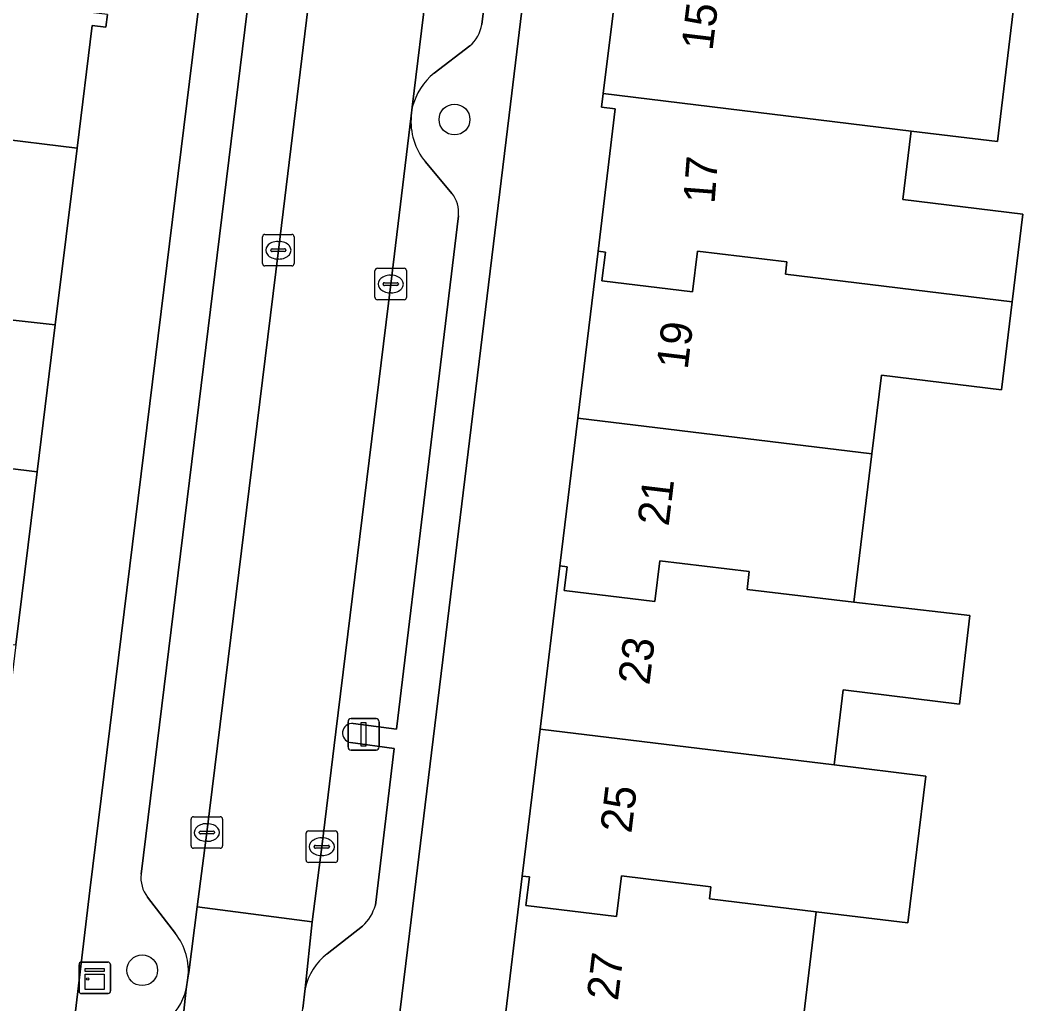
# Model space of a CAD drawing. Extents: x 158086 to 159499, y 382904 to 383981.
# Drawn here: x 158309.79 to 158341.65, y 383333 to 383364.24 of the extents above; entities that cross this region are included whole.
import ezdxf

# ---------------------------------------------------------------- set-up
doc = ezdxf.new("R2010")
doc.units = 0
for name, color, linetype in [('IMGEO_Boom', 7, 'Continuous'), ('IMGEO_Erf', 7, 'Continuous'), ('IMGEO_Kast', 7, 'Continuous'), ('IMGEO_Kolk', 7, 'Continuous'), ('IMGEO_Lichtmast', 7, 'Continuous'), ('IMGEO_Pand', 7, 'Continuous'), ('IMGEO_Pand_nummerreeks', 7, 'Continuous'), ('IMGEO_Parkeervlak_open', 7, 'Continuous'), ('IMGEO_Rijbaan_lokaal_open', 7, 'Continuous'), ('IMGEO_Voetpad_open', 7, 'Continuous')]:
    doc.layers.add(name, color=color, linetype=linetype)

msp = doc.modelspace()

# ---------------------------------------------------------------- linework, layer by layer
at = {"layer": 'IMGEO_Boom'}
for centre in [(158323.591, 383361.078), (158313.671, 383334.068)]:
    msp.add_circle(centre, 0.489, dxfattribs=at)
at = {"layer": 'IMGEO_Erf'}
for points in [[(158327.506, 383351.596), (158328.149, 383356.894), (158328.698, 383361.418), (158328.261, 383361.472), (158328.314, 383361.9), (158328.923, 383366.846), (158329.523, 383371.719), (158329.96, 383371.665), (158329.974, 383371.777), (158330.563, 383376.62), (158331.161, 383381.535), (158331.624, 383385.347), (158331.676, 383385.771), (158329.715, 383388.275), (158329.339, 383388.045), (158326.471, 383392.206), (158323.49, 383396.531), (158322.724, 383396.019), (158322.475, 383395.832)], [(158327.974, 383383.09), (158325.326, 383361.214), (158322.163, 383335.236), (158319.275, 383311.616), (158318.267, 383303.291)], [(158312.566, 383364.413), (158312.516, 383364.007), (158312.079, 383364.061), (158311.6, 383360.171), (158310.909, 383354.558), (158310.335, 383349.894), (158309.659, 383344.401), (158309.119, 383340.015), (158308.43, 383334.426), (158307.897, 383330.09), (158307.266, 383324.969), (158306.696, 383320.335), (158306.271, 383316.881), (158306.003, 383314.709), (158306.44, 383314.658), (158305.882, 383310.137), (158305.185, 383304.485), (158308.137, 383304.132), (158309.154, 383312.647), (158312.006, 383336.596), (158317.256, 383379.22)], [(158341.437, 383365.324), (158340.834, 383360.376), (158338.099, 383360.709), (158338.09, 383360.638), (158337.962, 383359.587), (158337.834, 383358.537), (158341.647, 383358.073), (158341.308, 383355.294), (158340.968, 383352.494), (158337.156, 383352.958), (158336.852, 383350.459), (158336.279, 383345.757), (158339.956, 383345.328), (158339.628, 383342.519), (158335.94, 383342.967), (158335.65, 383340.588), (158338.558, 383340.234), (158337.99, 383335.568), (158335.083, 383335.922), (158334.451, 383330.729)], [(158319.936, 383302.071), (158321.051, 383301.936), (158321.72, 383307.513), (158322.277, 383312.152), (158322.714, 383312.099), (158323.313, 383317.036), (158323.917, 383322.017), (158324.506, 383326.874), (158325.112, 383331.865), (158325.742, 383337.058), (158326.308, 383341.725), (158326.937, 383346.903), (158327.506, 383351.596)]]:
    msp.add_lwpolyline(points, dxfattribs=at)
at = {"layer": 'IMGEO_Kast'}
for p, q in [((158311.663, 383333.403), (158311.663, 383334.244)), ((158311.663, 383334.244), (158311.663, 383333.403)), ((158311.738, 383334.328), (158312.579, 383334.328)), ((158312.579, 383334.328), (158311.738, 383334.328)), ((158312.663, 383334.253), (158312.663, 383333.412)), ((158312.663, 383333.412), (158312.663, 383334.253)), ((158312.588, 383333.328), (158311.747, 383333.328)), ((158311.747, 383333.328), (158312.588, 383333.328))]:
    msp.add_line(p, q, dxfattribs=at)
for points in [[(158311.858, 383334.118), (158312.458, 383334.118), (158312.458, 383334.033), (158311.858, 383334.033), (158311.858, 383334.118)], [(158311.858, 383333.943), (158312.458, 383333.943), (158312.458, 383333.454), (158311.858, 383333.454), (158311.858, 383333.943)]]:
    msp.add_lwpolyline(points, dxfattribs=at)
msp.add_circle((158311.942, 383333.792), 0.0377, dxfattribs=at)
for centre, start, end in [((158311.741, 383334.25), 92.4484, 184.2845), ((158311.741, 383334.25), 92.4484, 184.2845), ((158312.585, 383334.25), 2.4484, 94.2845), ((158312.585, 383334.25), 2.4484, 94.2845), ((158312.585, 383333.406), 272.4484, 4.2845), ((158312.585, 383333.406), 272.4484, 4.2845), ((158311.741, 383333.406), 182.4484, 274.2845), ((158311.741, 383333.406), 182.4484, 274.2845)]:
    msp.add_arc(centre, 0.0779, start, end, dxfattribs=at)
at = {"layer": 'IMGEO_Kolk'}
for p, q in [((158317.495, 383356.503), (158317.495, 383357.355)), ((158317.57, 383357.429), (158318.422, 383357.429)), ((158318.496, 383357.355), (158318.496, 383356.503)), ((158317.983, 383357.209), (158318.008, 383357.209)), ((158317.754, 383356.923), (158317.754, 383356.935)), ((158318.192, 383356.886), (158317.794, 383356.886)), ((158317.797, 383356.972), (158318.195, 383356.972)), ((158318.238, 383356.935), (158318.238, 383356.923)), ((158318.422, 383356.429), (158317.57, 383356.429)), ((158318.006, 383356.649), (158317.981, 383356.649)), ((158321.14, 383356.355), (158321.992, 383356.355)), ((158321.065, 383355.429), (158321.065, 383356.281)), ((158321.553, 383356.135), (158321.578, 383356.135)), ((158322.066, 383356.281), (158322.066, 383355.429)), ((158321.324, 383355.849), (158321.324, 383355.861)), ((158321.762, 383355.812), (158321.364, 383355.812)), ((158321.367, 383355.898), (158321.765, 383355.898)), ((158321.808, 383355.861), (158321.808, 383355.849)), ((158321.576, 383355.575), (158321.551, 383355.575)), ((158321.992, 383355.355), (158321.14, 383355.355)), ((158315.224, 383338.015), (158315.224, 383338.867)), ((158315.299, 383338.941), (158316.151, 383338.941)), ((158316.225, 383338.867), (158316.225, 383338.015)), ((158315.712, 383338.721), (158315.737, 383338.721)), ((158315.483, 383338.435), (158315.483, 383338.447)), ((158315.921, 383338.398), (158315.523, 383338.398)), ((158315.526, 383338.484), (158315.924, 383338.484)), ((158315.967, 383338.447), (158315.967, 383338.435)), ((158318.875, 383337.564), (158318.875, 383338.416)), ((158318.95, 383338.49), (158319.802, 383338.49)), ((158319.363, 383338.27), (158319.388, 383338.27)), ((158319.876, 383338.416), (158319.876, 383337.564)), ((158316.151, 383337.941), (158315.299, 383337.941)), ((158315.735, 383338.161), (158315.71, 383338.161)), ((158319.134, 383337.984), (158319.134, 383337.996)), ((158319.572, 383337.947), (158319.174, 383337.947)), ((158319.177, 383338.033), (158319.575, 383338.033)), ((158319.618, 383337.996), (158319.618, 383337.984)), ((158319.386, 383337.71), (158319.361, 383337.71)), ((158319.802, 383337.49), (158318.95, 383337.49))]:
    msp.add_line(p, q, dxfattribs=at)
for points in [[(158317.495, 383356.503), (158317.495, 383357.355)], [(158317.57, 383357.429), (158318.422, 383357.429)], [(158318.496, 383357.355), (158318.496, 383356.503)], [(158318.422, 383356.429), (158317.57, 383356.429)], [(158321.14, 383356.355), (158321.992, 383356.355)], [(158321.065, 383355.429), (158321.065, 383356.281)], [(158322.066, 383356.281), (158322.066, 383355.429)], [(158321.992, 383355.355), (158321.14, 383355.355)], [(158315.224, 383338.015), (158315.224, 383338.867)], [(158315.299, 383338.941), (158316.151, 383338.941)], [(158316.225, 383338.867), (158316.225, 383338.015)], [(158318.875, 383337.564), (158318.875, 383338.416)], [(158318.95, 383338.49), (158319.802, 383338.49)], [(158319.876, 383338.416), (158319.876, 383337.564)], [(158316.151, 383337.941), (158315.299, 383337.941)], [(158319.802, 383337.49), (158318.95, 383337.49)]]:
    msp.add_lwpolyline(points, dxfattribs=at)
for centre, radius, start, end in [((158317.572, 383357.353), 0.0765, 91.552, 178.448), ((158317.572, 383357.353), 0.0765, 91.552, 178.448), ((158318.42, 383357.353), 0.0765, 1.552, 88.448), ((158318.42, 383357.353), 0.0765, 1.552, 88.448), ((158317.794, 383356.932), 0.0403, 85.8775, 175.7526), ((158317.791, 383356.922), 0.0366, 178.938, 274.7102), ((158318.195, 383356.929), 0.043, 264.8664, 352.4533), ((158318.199, 383356.934), 0.0386, 1.7309, 96.639), ((158317.572, 383356.505), 0.0765, 181.552, 268.448), ((158317.572, 383356.505), 0.0765, 181.552, 268.448), ((158318.42, 383356.505), 0.0765, 271.552, 358.448), ((158318.42, 383356.505), 0.0765, 271.552, 358.448), ((158321.142, 383356.279), 0.0765, 91.552, 178.448), ((158321.142, 383356.279), 0.0765, 91.552, 178.448), ((158321.99, 383356.279), 0.0765, 1.552, 88.448), ((158321.99, 383356.279), 0.0765, 1.552, 88.448), ((158321.364, 383355.858), 0.0403, 85.8775, 175.7526), ((158321.361, 383355.848), 0.0366, 178.938, 274.7102), ((158321.765, 383355.855), 0.043, 264.8664, 352.4533), ((158321.769, 383355.86), 0.0386, 1.7309, 96.639), ((158321.142, 383355.431), 0.0765, 181.552, 268.448), ((158321.142, 383355.431), 0.0765, 181.552, 268.448), ((158321.99, 383355.431), 0.0765, 271.552, 358.448), ((158321.99, 383355.431), 0.0765, 271.552, 358.448), ((158315.301, 383338.865), 0.0765, 91.552, 178.448), ((158315.301, 383338.865), 0.0765, 91.552, 178.448), ((158316.149, 383338.865), 0.0765, 1.552, 88.448), ((158316.149, 383338.865), 0.0765, 1.552, 88.448), ((158315.523, 383338.444), 0.0403, 85.8775, 175.7526), ((158315.52, 383338.434), 0.0366, 178.938, 274.7102), ((158315.924, 383338.441), 0.043, 264.8664, 352.4533), ((158315.928, 383338.446), 0.0386, 1.7309, 96.639), ((158318.952, 383338.414), 0.0765, 91.552, 178.448), ((158318.952, 383338.414), 0.0765, 91.552, 178.448), ((158319.8, 383338.414), 0.0765, 1.552, 88.448), ((158319.8, 383338.414), 0.0765, 1.552, 88.448), ((158315.301, 383338.017), 0.0765, 181.552, 268.448), ((158315.301, 383338.017), 0.0765, 181.552, 268.448), ((158316.149, 383338.017), 0.0765, 271.552, 358.448), ((158316.149, 383338.017), 0.0765, 271.552, 358.448), ((158319.174, 383337.993), 0.0403, 85.8775, 175.7526), ((158319.171, 383337.983), 0.0366, 178.938, 274.7102), ((158319.575, 383337.99), 0.043, 264.8664, 352.4533), ((158319.579, 383337.995), 0.0386, 1.7309, 96.639), ((158318.952, 383337.566), 0.0765, 181.552, 268.448), ((158318.952, 383337.566), 0.0765, 181.552, 268.448), ((158319.8, 383337.566), 0.0765, 271.552, 358.448), ((158319.8, 383337.566), 0.0765, 271.552, 358.448)]:
    msp.add_arc(centre, radius, start, end, dxfattribs=at)
for centre, major_axis, ratio, start_param, end_param in [((158317.982, 383356.929), (-0.387, 0.002), 0.722429, 4.712389, 7.853982), ((158318.007, 383356.929), (-0.39, 0.002), 0.717154, 1.570796, 4.712389), ((158321.552, 383355.855), (-0.387, 0.002), 0.722429, 4.712389, 7.853982), ((158321.577, 383355.855), (-0.39, 0.002), 0.717154, 1.570796, 4.712389), ((158315.711, 383338.441), (-0.387, 0.002), 0.722429, 4.712389, 7.853982), ((158315.736, 383338.441), (-0.39, 0.002), 0.717154, 1.570796, 4.712389), ((158319.362, 383337.99), (-0.387, 0.002), 0.722429, 4.712389, 7.853982), ((158319.387, 383337.99), (-0.39, 0.002), 0.717154, 1.570796, 4.712389)]:
    msp.add_ellipse(centre, major_axis=major_axis, ratio=ratio, start_param=start_param, end_param=end_param, dxfattribs=at)
at = {"layer": 'IMGEO_Lichtmast'}
for p, q in [((158320.309, 383342.06), (158321.099, 383342.06)), ((158321.099, 383342.06), (158320.309, 383342.06)), ((158320.209, 383341.16), (158320.209, 383341.96)), ((158320.209, 383341.96), (158320.209, 383341.16)), ((158321.199, 383341.96), (158321.199, 383341.16)), ((158321.199, 383341.16), (158321.199, 383341.96)), ((158321.099, 383341.06), (158320.309, 383341.06)), ((158320.309, 383341.06), (158321.099, 383341.06))]:
    msp.add_line(p, q, dxfattribs=at)
msp.add_lwpolyline([(158320.629, 383341.935), (158320.779, 383341.935), (158320.779, 383341.185), (158320.629, 383341.185), (158320.629, 383341.935)], dxfattribs=at)
for centre, start, end in [((158320.309, 383341.96), 90, 180), ((158320.309, 383341.96), 90, 180), ((158321.099, 383341.96), 0, 90), ((158321.099, 383341.96), 360, 90), ((158320.309, 383341.16), 180, 270), ((158320.309, 383341.16), 180, 270), ((158321.099, 383341.16), 270, 0), ((158321.099, 383341.16), 270, 0)]:
    msp.add_arc(centre, 0.1, start, end, dxfattribs=at)
at = {"layer": 'IMGEO_Pand'}
for points in [[(158341.437, 383365.324), (158338.245, 383365.713), (158334.841, 383366.127), (158334.888, 383366.511), (158332.049, 383366.857), (158331.891, 383365.561), (158329.012, 383365.911), (158329.123, 383366.822), (158328.923, 383366.846), (158328.314, 383361.9), (158338.099, 383360.709), (158340.834, 383360.376)], [(158312.566, 383364.413), (158303.13, 383365.561), (158303.117, 383365.456), (158302.665, 383365.511), (158302.504, 383364.19), (158302.399, 383363.33), (158298.607, 383363.791), (158298.298, 383361.265), (158302.092, 383360.801), (158305.65, 383360.366), (158305.583, 383359.814), (158308.703, 383359.433), (158308.834, 383360.509), (158311.6, 383360.171), (158312.079, 383364.061), (158312.516, 383364.007)], [(158338.099, 383360.709), (158328.314, 383361.9), (158328.261, 383361.472), (158328.698, 383361.418), (158328.149, 383356.894), (158328.382, 383356.866), (158328.271, 383355.955), (158331.15, 383355.605), (158331.308, 383356.901), (158334.147, 383356.555), (158334.1, 383356.171), (158341.308, 383355.294), (158341.647, 383358.073), (158337.834, 383358.537), (158337.962, 383359.587), (158338.09, 383360.638)], [(158310.909, 383354.558), (158311.6, 383360.171), (158308.834, 383360.509), (158308.703, 383359.433), (158305.583, 383359.814), (158305.65, 383360.366), (158302.092, 383360.801), (158301.463, 383355.629), (158302.125, 383355.532)], [(158341.308, 383355.294), (158334.1, 383356.171), (158334.147, 383356.555), (158331.308, 383356.901), (158331.15, 383355.605), (158328.271, 383355.955), (158328.382, 383356.866), (158328.149, 383356.894), (158327.506, 383351.596), (158336.852, 383350.459), (158337.156, 383352.958), (158340.968, 383352.494)], [(158310.909, 383354.558), (158302.125, 383355.532), (158301.463, 383355.629), (158300.842, 383350.522), (158304.399, 383350.087), (158304.332, 383349.535), (158307.452, 383349.154), (158307.583, 383350.23), (158310.335, 383349.894)], [(158336.279, 383345.757), (158336.852, 383350.459), (158327.506, 383351.596), (158326.937, 383346.903), (158327.166, 383346.874), (158327.075, 383346.125), (158329.954, 383345.775), (158330.112, 383347.071), (158332.951, 383346.725), (158332.889, 383346.152)], [(158310.335, 383349.894), (158307.583, 383350.23), (158307.452, 383349.154), (158304.332, 383349.535), (158304.399, 383350.087), (158300.842, 383350.522), (158298.922, 383350.757), (158298.309, 383345.73), (158309.659, 383344.401)], [(158336.279, 383345.757), (158332.889, 383346.152), (158332.951, 383346.725), (158330.112, 383347.071), (158329.954, 383345.775), (158327.075, 383346.125), (158327.166, 383346.874), (158326.937, 383346.903), (158326.308, 383341.725), (158335.65, 383340.588), (158335.94, 383342.967), (158339.628, 383342.519), (158339.956, 383345.328)], [(158335.65, 383340.588), (158326.308, 383341.725), (158325.742, 383337.058), (158325.969, 383337.03), (158325.858, 383336.119), (158328.737, 383335.769), (158328.895, 383337.065), (158331.734, 383336.719), (158331.687, 383336.335), (158335.083, 383335.922), (158337.99, 383335.568), (158338.558, 383340.234)], [(158334.451, 383330.729), (158335.083, 383335.922), (158331.687, 383336.335), (158331.734, 383336.719), (158328.895, 383337.065), (158328.737, 383335.769), (158325.858, 383336.119), (158325.969, 383337.03), (158325.742, 383337.058), (158325.112, 383331.865)]]:
    msp.add_lwpolyline(points, close=True, dxfattribs=at)
at = {"layer": 'IMGEO_Parkeervlak_open'}
for points in [[(158324.368, 383379.15), (158323.674, 383373.162), (158322.25, 383361.466)], [(158324.461, 383364.095), (158326.281, 383378.997)], [(158317.996, 383356.929), (158319.921, 383372.682), (158320.227, 383375.082), (158320.452, 383377.164), (158320.476, 383377.982)], [(158318.624, 383366.167), (158317.228, 383366.345), (158313.636, 383337.122)], [(158322.945, 383362.553), (158324.073, 383363.418)], [(158322.217, 383361.195), (158321.565, 383355.855), (158319.82, 383341.637), (158319.375, 383337.99), (158319.065, 383335.604), (158318.844, 383333.487)], [(158323.51, 383358.735), (158322.665, 383359.733)], [(158320.375, 383341.898), (158321.749, 383341.723), (158323.713, 383358.02)], [(158315.125, 383333.823), (158315.153, 383334), (158315.42, 383336.079), (158315.726, 383338.441), (158317.996, 383356.929)], [(158321.076, 383336.139), (158321.674, 383341.106), (158320.29, 383341.294)], [(158313.837, 383336.392), (158314.729, 383335.236)], [(158319.546, 383334.594), (158320.672, 383335.468)], [(158311.518, 383303.514), (158311.969, 383307.638), (158314.752, 383330.407), (158314.836, 383331.281), (158315.069, 383333.467)]]:
    msp.add_lwpolyline(points, dxfattribs=at)
for centre, radius, start, end in [((158323.343, 383364.286), 1.134, 310.0634, 350.3011), ((158324.284, 383360.931), 2.103, 129.5415, 165.2709), ((158324.197, 383361.002), 1.989, 174.4359, 219.6374), ((158322.742, 383358.131), 0.977, 353.4993, 38.2008), ((158320.34, 383341.595), 0.305, 83.4421, 260.5369), ((158314.631, 383337.003), 1.002, 173.2036, 217.5854), ((158319.721, 383336.498), 1.402, 312.7235, 345.1734), ((158313.174, 383334.038), 1.963, 353.703, 37.6085), ((158320.758, 383333.049), 1.963, 128.1179, 167.1208), ((158313.109, 383333.972), 2.024, 309.0116, 345.5614)]:
    msp.add_arc(centre, radius, start, end, dxfattribs=at)
at = {"layer": 'IMGEO_Rijbaan_lokaal_open'}
msp.add_lwpolyline([(158320.511, 383379.214), (158320.476, 383377.982), (158320.452, 383377.164), (158320.227, 383375.082), (158319.921, 383372.682), (158317.996, 383356.929), (158315.726, 383338.441), (158315.42, 383336.079), (158319.065, 383335.604), (158319.375, 383337.99), (158319.82, 383341.637), (158321.565, 383355.855), (158322.217, 383361.195), (158322.25, 383361.466), (158323.674, 383373.162)], dxfattribs=at)
msp.add_lwpolyline([(158315.42, 383336.079), (158315.153, 383334), (158315.125, 383333.823), (158315.069, 383333.467), (158314.836, 383331.281), (158318.494, 383330.81), (158318.775, 383332.853), (158318.844, 383333.487), (158319.065, 383335.604)], close=True, dxfattribs=at)
at = {"layer": 'IMGEO_Voetpad_open'}
for points in [[(158301.714, 383410.302), (158299.049, 383412.9), (158298.48, 383413.344), (158296.89, 383412.261), (158301.675, 383405.273), (158309.562, 383393.621), (158311.105, 383391.342), (158311.12, 383391.319), (158317.588, 383381.778), (158317.256, 383379.22), (158312.006, 383336.596), (158309.154, 383312.647), (158308.137, 383304.132), (158308.019, 383303.141), (158307.539, 383299.409), (158306.922, 383293.393), (158305.835, 383284.427), (158305.519, 383281.801), (158305.419, 383281.454), (158308.472, 383280.426), (158308.504, 383280.698)], [(158319.275, 383311.616), (158322.163, 383335.236), (158325.326, 383361.214), (158327.974, 383383.09)], [(158326.281, 383378.997), (158324.461, 383364.095)], [(158313.636, 383337.122), (158317.228, 383366.345), (158318.624, 383366.167)], [(158324.073, 383363.418), (158322.945, 383362.553)], [(158322.25, 383361.466), (158322.217, 383361.195)], [(158322.665, 383359.733), (158323.51, 383358.735)], [(158323.713, 383358.02), (158321.749, 383341.723), (158320.375, 383341.898)], [(158320.29, 383341.294), (158321.674, 383341.106), (158321.076, 383336.139)], [(158314.729, 383335.236), (158313.837, 383336.392)], [(158320.672, 383335.468), (158319.546, 383334.594)], [(158315.069, 383333.467), (158315.125, 383333.823)], [(158318.844, 383333.487), (158318.775, 383332.853)]]:
    msp.add_lwpolyline(points, dxfattribs=at)
for centre, radius, start, end in [((158323.343, 383364.286), 1.134, 310.0634, 350.3011), ((158324.284, 383360.931), 2.103, 129.5415, 165.2709), ((158324.197, 383361.002), 1.989, 174.4359, 219.6374), ((158322.742, 383358.131), 0.977, 353.4993, 38.2008), ((158320.34, 383341.595), 0.305, 83.4421, 260.5369), ((158314.631, 383337.003), 1.002, 173.2036, 217.5854), ((158319.721, 383336.498), 1.402, 312.7235, 345.1734), ((158313.174, 383334.038), 1.963, 353.703, 37.6085), ((158320.758, 383333.049), 1.963, 128.1179, 167.1208), ((158313.109, 383333.972), 2.024, 309.0116, 345.5614)]:
    msp.add_arc(centre, radius, start, end, dxfattribs=at)

# ---------------------------------------------------------------- texts
at = {"layer": 'IMGEO_Pand_nummerreeks'}
for s, rotation, p in [('15', 82.9815, (158331.783, 383363.242)), ('17', 85.5311, (158331.849, 383358.385)), ('19', 83.0817, (158330.995, 383353.12)), ('21', 83.0817, (158330.391, 383348.146)), ('23', 83.0817, (158329.779, 383343.099)), ('25', 83.0817, (158329.208, 383338.395)), ('27', 83.0593, (158328.779, 383333.076))]:
    msp.add_text(s, height=1, rotation=rotation, dxfattribs=at).set_placement(p)

doc.saveas('drawing.dxf')
